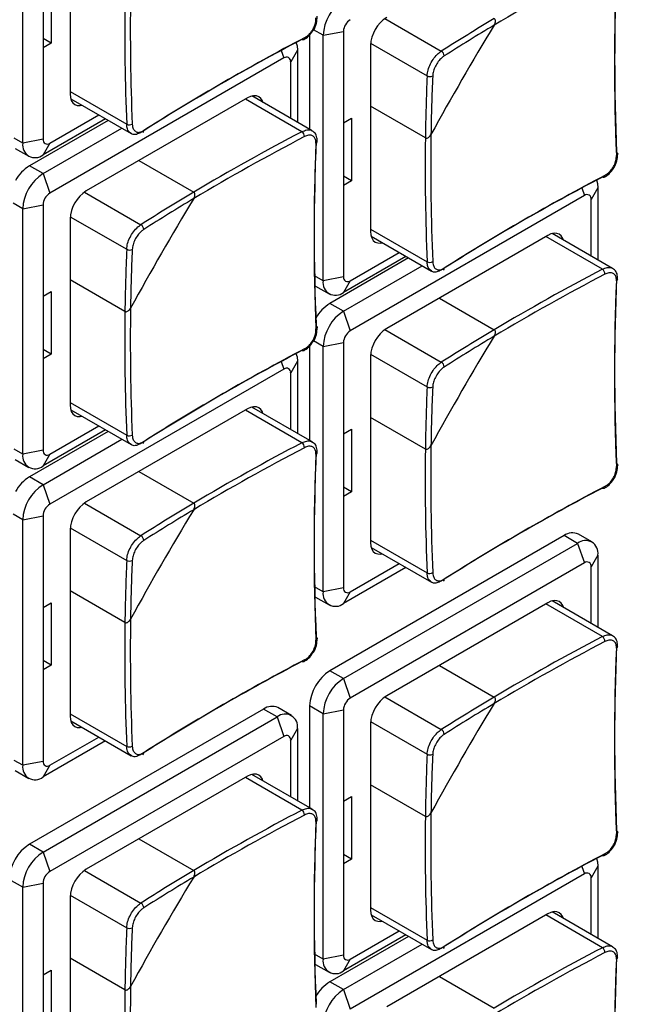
# Model space of a CAD drawing. Header units: millimetres. Extents: x 7146 to 9108, y -1574 to -663.
# Tile 268 of 289: x 8726 to 8758, y -1197 to -1145. Entities that reach past the tile are written whole.
import ezdxf

# ---------------------------------------------------------------- set-up
doc = ezdxf.new("R2010")
doc.units = ezdxf.units.MM
doc.header["$LTSCALE"] = 3

msp = doc.modelspace()

# ---------------------------------------------------------------- linework, layer by layer
at = {"linetype": 'Continuous', "lineweight": 30}
for p, q in [((8725.825, -1151.778), (8725.825, -1138.959)), ((8728.3, -1139.489), (8728.3, -1149.206)), ((8727.31, -1143.286), (8727.31, -1146.552)), ((8726.885, -1143.531), (8726.885, -1146.797)), ((8744.746, -1145.271), (8747.697, -1146.975)), ((8741.523, -1146.146), (8741.021, -1145.856)), ((8741.523, -1146.146), (8742.583, -1145.941)), ((8742.583, -1145.941), (8742.583, -1150.718)), ((8727.31, -1146.552), (8726.886, -1146.308)), ((8740.816, -1146.126), (8740.816, -1151.057)), ((8741.523, -1158.965), (8741.523, -1146.146)), ((8727.31, -1146.552), (8726.885, -1146.797)), ((8726.885, -1146.797), (8726.885, -1151.574)), ((8739.335, -1146.934), (8739.472, -1147.329)), ((8740.179, -1146.921), (8739.826, -1147.533)), ((8740.179, -1146.921), (8740.179, -1150.689)), ((8743.997, -1146.677), (8743.997, -1156.393)), ((8744.003, -1146.557), (8746.955, -1148.261)), ((8739.472, -1147.329), (8727.239, -1154.391)), ((8739.826, -1150.485), (8739.826, -1147.533)), ((8728.3, -1149.084), (8731.257, -1150.791)), ((8728.333, -1149.458), (8731.486, -1151.279)), ((8737.563, -1149.411), (8729.148, -1154.269)), ((8740.414, -1151.18), (8737.457, -1149.473)), ((8740.951, -1151.135), (8737.797, -1149.314)), ((8746.863, -1151.508), (8743.997, -1149.853)), ((8730.149, -1150.507), (8726.885, -1152.391)), ((8727.239, -1151.778), (8729.795, -1150.303)), ((8742.583, -1150.718), (8743.008, -1150.473)), ((8743.008, -1150.473), (8743.008, -1153.739)), ((8730.291, -1150.588), (8726.178, -1152.962)), ((8726.885, -1153.371), (8730.998, -1150.997)), ((8742.583, -1150.718), (8742.583, -1153.984)), ((8725.825, -1151.778), (8725.38, -1151.521)), ((8726.885, -1151.574), (8725.825, -1151.778)), ((8725.428, -1152.057), (8726.136, -1152.465)), ((8727.239, -1151.778), (8726.885, -1152.391)), ((8726.885, -1153.371), (8726.178, -1152.962)), ((8731.899, -1152.681), (8734.765, -1154.335)), ((8726.885, -1153.371), (8727.239, -1154.391)), ((8743.008, -1153.739), (8742.583, -1153.495)), ((8743.008, -1153.739), (8742.583, -1153.984)), ((8742.583, -1153.984), (8742.583, -1158.761)), ((8755.033, -1154.121), (8755.17, -1154.516)), ((8755.877, -1154.108), (8755.523, -1154.721)), ((8755.877, -1154.108), (8755.877, -1157.876)), ((8729.048, -1154.334), (8732, -1156.038)), ((8755.17, -1154.516), (8742.937, -1161.578)), ((8725.825, -1155.208), (8725.323, -1154.918)), ((8725.825, -1155.208), (8726.885, -1155.004)), ((8725.825, -1168.027), (8725.825, -1155.208)), ((8726.885, -1155.004), (8726.885, -1159.78)), ((8755.523, -1157.672), (8755.523, -1154.721)), ((8728.306, -1155.62), (8731.257, -1157.324)), ((8728.3, -1155.739), (8728.3, -1165.455)), ((8743.997, -1156.271), (8746.955, -1157.978)), ((8744.031, -1156.645), (8747.184, -1158.466)), ((8753.261, -1156.598), (8744.846, -1161.456)), ((8756.112, -1158.367), (8753.154, -1156.66)), ((8756.649, -1158.322), (8753.495, -1156.501)), ((8745.988, -1157.775), (8741.876, -1160.149)), ((8745.847, -1157.694), (8742.583, -1159.578)), ((8742.937, -1158.965), (8745.493, -1157.49)), ((8742.583, -1160.558), (8746.696, -1158.184)), ((8741.523, -1158.965), (8741.077, -1158.708)), ((8742.583, -1158.761), (8741.523, -1158.965)), ((8731.166, -1160.57), (8728.3, -1158.915)), ((8741.126, -1159.244), (8741.833, -1159.652)), ((8742.937, -1158.965), (8742.583, -1159.578)), ((8726.885, -1159.78), (8727.31, -1159.535)), ((8726.885, -1159.78), (8726.885, -1163.047)), ((8727.31, -1159.535), (8727.31, -1162.802)), ((8742.583, -1160.558), (8741.876, -1160.149)), ((8747.597, -1159.868), (8750.463, -1161.522)), ((8742.583, -1160.558), (8742.937, -1161.578)), ((8744.746, -1161.521), (8747.697, -1163.225)), ((8740.816, -1162.375), (8740.816, -1167.306)), ((8741.523, -1162.395), (8741.021, -1162.105)), ((8741.523, -1162.395), (8742.583, -1162.191)), ((8741.523, -1175.214), (8741.523, -1162.395)), ((8742.583, -1162.191), (8742.583, -1166.967)), ((8727.31, -1162.802), (8726.885, -1163.047)), ((8727.31, -1162.802), (8726.886, -1162.557)), ((8743.997, -1162.926), (8743.997, -1172.643)), ((8744.003, -1162.807), (8746.955, -1164.511)), ((8726.885, -1163.047), (8726.885, -1167.823)), ((8739.335, -1163.184), (8739.472, -1163.578)), ((8740.179, -1163.17), (8739.826, -1163.783)), ((8740.179, -1163.17), (8740.179, -1166.938)), ((8739.472, -1163.578), (8727.239, -1170.64)), ((8739.826, -1166.734), (8739.826, -1163.783)), ((8728.3, -1165.333), (8731.257, -1167.04)), ((8728.333, -1165.707), (8731.486, -1167.528)), ((8737.563, -1165.66), (8729.148, -1170.518)), ((8740.414, -1167.429), (8737.457, -1165.722)), ((8740.951, -1167.384), (8737.797, -1165.563)), ((8746.863, -1167.757), (8743.997, -1166.102)), ((8730.291, -1166.838), (8726.178, -1169.212)), ((8730.149, -1166.756), (8726.885, -1168.64)), ((8727.239, -1168.027), (8729.795, -1166.552)), ((8742.583, -1166.967), (8743.008, -1166.722)), ((8742.583, -1166.967), (8742.583, -1170.234)), ((8743.008, -1166.722), (8743.008, -1169.989)), ((8726.885, -1169.62), (8730.998, -1167.246)), ((8725.825, -1168.027), (8725.38, -1167.77)), ((8726.885, -1167.823), (8725.825, -1168.027)), ((8727.239, -1168.027), (8726.885, -1168.64)), ((8725.428, -1168.306), (8726.136, -1168.714)), ((8731.899, -1168.93), (8734.765, -1170.585)), ((8726.885, -1169.62), (8726.178, -1169.212)), ((8726.885, -1169.62), (8727.239, -1170.64)), ((8743.008, -1169.989), (8742.583, -1169.744)), ((8743.008, -1169.989), (8742.583, -1170.234)), ((8729.048, -1170.583), (8732, -1172.287)), ((8742.583, -1170.234), (8742.583, -1175.01)), ((8725.825, -1171.457), (8725.323, -1171.167)), ((8725.825, -1171.457), (8726.885, -1171.253)), ((8725.825, -1184.277), (8725.825, -1171.457)), ((8726.885, -1171.253), (8726.885, -1176.03)), ((8728.3, -1171.988), (8728.3, -1181.705)), ((8728.306, -1171.869), (8731.257, -1173.573)), ((8754.109, -1172.276), (8741.876, -1179.338)), ((8742.583, -1179.746), (8754.816, -1172.684)), ((8743.997, -1172.52), (8746.955, -1174.227)), ((8754.816, -1172.684), (8754.109, -1172.276)), ((8754.816, -1172.684), (8755.17, -1173.705)), ((8755.566, -1172.61), (8754.859, -1172.202)), ((8744.031, -1172.894), (8747.184, -1174.715)), ((8755.17, -1173.705), (8742.937, -1180.767)), ((8755.877, -1173.297), (8755.523, -1173.909)), ((8755.877, -1173.297), (8755.877, -1177.065)), ((8745.847, -1173.943), (8742.583, -1175.827)), ((8742.937, -1175.215), (8745.493, -1173.739)), ((8755.523, -1176.861), (8755.523, -1173.909)), ((8731.166, -1176.819), (8728.3, -1175.165)), ((8741.523, -1175.214), (8741.077, -1174.957)), ((8742.583, -1175.01), (8741.523, -1175.214)), ((8742.937, -1175.215), (8742.583, -1175.827)), ((8726.885, -1176.03), (8727.31, -1175.785)), ((8727.31, -1175.785), (8727.31, -1179.051)), ((8741.126, -1175.493), (8741.833, -1175.901)), ((8753.261, -1175.787), (8744.846, -1180.645)), ((8756.649, -1177.51), (8753.495, -1175.69)), ((8726.885, -1176.03), (8726.885, -1179.296)), ((8756.112, -1177.556), (8753.154, -1175.848)), ((8727.31, -1179.051), (8726.886, -1178.806)), ((8727.31, -1179.051), (8726.885, -1179.296)), ((8726.885, -1179.296), (8726.885, -1184.072)), ((8742.583, -1179.746), (8741.876, -1179.338)), ((8747.597, -1179.057), (8750.463, -1180.711)), ((8742.583, -1179.746), (8742.937, -1180.767)), ((8744.746, -1180.709), (8747.697, -1182.413)), ((8738.411, -1181.338), (8726.178, -1188.4)), ((8739.118, -1181.747), (8738.411, -1181.338)), ((8739.868, -1181.672), (8739.161, -1181.264)), ((8741.523, -1181.583), (8740.816, -1181.175)), ((8740.816, -1181.175), (8740.816, -1186.494)), ((8741.523, -1181.583), (8742.583, -1181.379)), ((8742.583, -1181.379), (8742.583, -1186.156)), ((8726.885, -1188.808), (8739.118, -1181.747)), ((8728.3, -1181.582), (8731.257, -1183.29)), ((8728.333, -1181.956), (8731.486, -1183.777)), ((8739.118, -1181.747), (8739.472, -1182.767)), ((8741.523, -1194.403), (8741.523, -1181.583)), ((8740.179, -1182.359), (8739.826, -1182.971)), ((8740.179, -1182.359), (8740.179, -1186.127)), ((8743.997, -1182.114), (8743.997, -1191.831)), ((8744.003, -1181.995), (8746.955, -1183.699)), ((8739.472, -1182.767), (8727.239, -1189.829)), ((8727.239, -1184.277), (8729.795, -1182.801)), ((8739.826, -1185.923), (8739.826, -1182.971)), ((8730.149, -1183.005), (8726.885, -1184.889)), ((8725.825, -1184.277), (8725.38, -1184.02)), ((8726.885, -1184.072), (8725.825, -1184.277)), ((8727.239, -1184.277), (8726.885, -1184.889)), ((8725.428, -1184.555), (8726.136, -1184.963)), ((8737.563, -1184.849), (8729.148, -1189.707)), ((8740.414, -1186.618), (8737.457, -1184.91)), ((8740.951, -1186.572), (8737.797, -1184.752)), ((8746.863, -1186.946), (8743.997, -1185.291)), ((8742.583, -1186.156), (8743.008, -1185.911)), ((8743.008, -1185.911), (8743.008, -1189.177)), ((8742.583, -1186.156), (8742.583, -1189.422)), ((8731.899, -1188.119), (8734.765, -1189.773)), ((8726.885, -1188.808), (8726.178, -1188.4)), ((8726.885, -1188.808), (8727.239, -1189.829)), ((8743.008, -1189.177), (8742.583, -1188.932)), ((8743.008, -1189.177), (8742.583, -1189.422)), ((8742.583, -1189.422), (8742.583, -1194.199)), ((8755.033, -1189.559), (8755.17, -1189.954)), ((8755.877, -1189.546), (8755.523, -1190.158)), ((8755.877, -1189.546), (8755.877, -1193.314)), ((8729.048, -1189.771), (8732, -1191.475)), ((8755.17, -1189.954), (8742.937, -1197.016)), ((8755.523, -1193.11), (8755.523, -1190.158)), ((8725.825, -1190.646), (8725.118, -1190.237)), ((8725.825, -1190.646), (8726.885, -1190.441)), ((8725.825, -1203.465), (8725.825, -1190.646)), ((8726.885, -1190.441), (8726.885, -1195.218)), ((8728.3, -1191.177), (8728.3, -1200.893)), ((8728.306, -1191.057), (8731.257, -1192.761)), ((8743.997, -1191.709), (8746.955, -1193.416)), ((8744.031, -1192.083), (8747.184, -1193.904)), ((8753.261, -1192.036), (8744.846, -1196.894)), ((8756.112, -1193.805), (8753.154, -1192.097)), ((8756.649, -1193.76), (8753.495, -1191.939)), ((8745.988, -1193.213), (8741.876, -1195.587)), ((8745.847, -1193.132), (8742.583, -1195.016)), ((8742.937, -1194.403), (8745.493, -1192.927)), ((8742.583, -1195.996), (8746.696, -1193.622)), ((8741.523, -1194.403), (8741.077, -1194.146)), ((8742.583, -1194.199), (8741.523, -1194.403)), ((8731.166, -1196.008), (8728.3, -1194.353)), ((8741.126, -1194.682), (8741.833, -1195.09)), ((8742.937, -1194.403), (8742.583, -1195.016)), ((8726.885, -1195.218), (8727.31, -1194.973)), ((8726.885, -1195.218), (8726.885, -1198.484)), ((8727.31, -1194.973), (8727.31, -1198.24)), ((8747.597, -1195.306), (8750.463, -1196.96)), ((8742.583, -1195.996), (8741.876, -1195.587)), ((8742.583, -1195.996), (8742.937, -1197.016))]:
    msp.add_line(p, q, dxfattribs=at)
at = {"linetype": 'Continuous', "lineweight": 30, "flags": 128}
for points in [[(8740.548, -1146.275), (8740.547, -1146.308), (8740.54, -1146.335), (8740.529, -1146.358), (8740.512, -1146.373), (8740.491, -1146.382), (8740.467, -1146.383), (8740.441, -1146.376), (8740.414, -1146.362)], [(8740.103, -1146.51), (8740.159, -1146.694), (8740.179, -1146.921)], [(8728.3, -1149.206), (8728.316, -1149.388), (8728.364, -1149.544), (8728.443, -1149.668), (8728.548, -1149.756), (8728.677, -1149.803), (8728.824, -1149.809), (8728.914, -1149.794)], [(8738.378, -1149.65), (8738.347, -1149.564), (8738.268, -1149.44), (8738.163, -1149.352), (8738.034, -1149.304), (8737.888, -1149.298), (8737.728, -1149.335), (8737.563, -1149.411)], [(8756.854, -1152.263), (8756.88, -1152.28), (8756.899, -1152.299), (8756.91, -1152.32), (8756.913, -1152.342), (8756.908, -1152.365), (8756.894, -1152.386), (8756.874, -1152.406), (8756.846, -1152.423)], [(8756.246, -1153.462), (8756.245, -1153.495), (8756.238, -1153.523), (8756.226, -1153.545), (8756.21, -1153.56), (8756.189, -1153.569), (8756.165, -1153.57), (8756.139, -1153.563), (8756.112, -1153.549)], [(8755.801, -1153.697), (8755.856, -1153.881), (8755.877, -1154.108)], [(8743.997, -1156.393), (8744.014, -1156.575), (8744.062, -1156.731), (8744.14, -1156.855), (8744.246, -1156.943), (8744.375, -1156.99), (8744.521, -1156.996), (8744.612, -1156.981)], [(8754.076, -1156.837), (8754.044, -1156.751), (8753.966, -1156.627), (8753.861, -1156.539), (8753.732, -1156.491), (8753.585, -1156.485), (8753.426, -1156.522), (8753.261, -1156.598)], [(8741.157, -1161.326), (8741.182, -1161.342), (8741.201, -1161.361), (8741.212, -1161.382), (8741.215, -1161.405), (8741.21, -1161.427), (8741.197, -1161.448), (8741.176, -1161.468), (8741.149, -1161.485)], [(8740.103, -1162.759), (8740.159, -1162.943), (8740.179, -1163.17)], [(8740.548, -1162.525), (8740.547, -1162.557), (8740.54, -1162.585), (8740.529, -1162.607), (8740.512, -1162.623), (8740.491, -1162.631), (8740.467, -1162.632), (8740.441, -1162.625), (8740.414, -1162.611)], [(8728.3, -1165.455), (8728.316, -1165.637), (8728.364, -1165.793), (8728.443, -1165.917), (8728.548, -1166.005), (8728.677, -1166.052), (8728.824, -1166.058), (8728.914, -1166.043)], [(8738.378, -1165.899), (8738.347, -1165.813), (8738.268, -1165.689), (8738.163, -1165.601), (8738.034, -1165.553), (8737.888, -1165.548), (8737.728, -1165.584), (8737.563, -1165.66)], [(8756.854, -1168.513), (8756.88, -1168.529), (8756.899, -1168.548), (8756.91, -1168.569), (8756.913, -1168.592), (8756.908, -1168.614), (8756.894, -1168.635), (8756.874, -1168.655), (8756.846, -1168.672)], [(8756.246, -1169.712), (8756.245, -1169.744), (8756.238, -1169.772), (8756.226, -1169.794), (8756.21, -1169.81), (8756.189, -1169.818), (8756.165, -1169.819), (8756.139, -1169.812), (8756.112, -1169.799)], [(8743.997, -1172.643), (8744.014, -1172.824), (8744.062, -1172.98), (8744.14, -1173.104), (8744.246, -1173.192), (8744.375, -1173.24), (8744.521, -1173.245), (8744.612, -1173.23)], [(8754.076, -1176.025), (8754.044, -1175.939), (8753.966, -1175.815), (8753.861, -1175.728), (8753.732, -1175.68), (8753.585, -1175.674), (8753.426, -1175.71), (8753.261, -1175.787)], [(8741.157, -1177.575), (8741.182, -1177.591), (8741.201, -1177.61), (8741.212, -1177.632), (8741.215, -1177.654), (8741.21, -1177.676), (8741.197, -1177.697), (8741.176, -1177.717), (8741.149, -1177.734)], [(8740.548, -1178.774), (8740.547, -1178.806), (8740.54, -1178.834), (8740.529, -1178.856), (8740.512, -1178.872), (8740.491, -1178.88), (8740.467, -1178.881), (8740.441, -1178.875), (8740.414, -1178.861)], [(8728.3, -1181.705), (8728.316, -1181.886), (8728.364, -1182.042), (8728.443, -1182.166), (8728.548, -1182.254), (8728.677, -1182.302), (8728.824, -1182.308), (8728.914, -1182.292)], [(8738.378, -1185.087), (8738.347, -1185.002), (8738.268, -1184.877), (8738.163, -1184.79), (8738.034, -1184.742), (8737.888, -1184.736), (8737.728, -1184.772), (8737.563, -1184.849)], [(8756.854, -1187.701), (8756.88, -1187.718), (8756.899, -1187.737), (8756.91, -1187.758), (8756.913, -1187.78), (8756.908, -1187.803), (8756.894, -1187.824), (8756.874, -1187.844), (8756.846, -1187.861)], [(8755.806, -1189.148), (8755.856, -1189.319), (8755.877, -1189.546)], [(8756.246, -1188.9), (8756.245, -1188.933), (8756.238, -1188.96), (8756.226, -1188.983), (8756.21, -1188.998), (8756.189, -1189.007), (8756.165, -1189.008), (8756.139, -1189.001), (8756.112, -1188.987)], [(8743.997, -1191.831), (8744.014, -1192.013), (8744.062, -1192.169), (8744.14, -1192.293), (8744.246, -1192.381), (8744.375, -1192.428), (8744.521, -1192.434), (8744.612, -1192.418)], [(8754.076, -1192.274), (8754.044, -1192.189), (8753.966, -1192.064), (8753.861, -1191.977), (8753.732, -1191.929), (8753.585, -1191.923), (8753.426, -1191.959), (8753.261, -1192.036)]]:
    msp.add_lwpolyline(points, dxfattribs=at)
at = {"linetype": 'Continuous', "lineweight": 30}
for centre, radius, start, end in [((8811.055, -1247.117), 118.215, 117.62185, 120.83734), ((8872.264, -1147.573), 115.52, 177.59353, 182.40647), ((8872.429, -1147.405), 115.676, 177.59286, 182.40714), ((8849.726, -1145.879), 118.57, 179.24686, 182.37424), ((8849.67, -1145.878), 118.224, 179.15997, 182.37547), ((8743.825, -1146.25), 2.305, 122.6052, 177.3949), ((8743.351, -1145.976), 0.768, 122.6063, 177.3932), ((8745.84, -1146.76), 1.844, 122.6062, 177.394), ((8806.783, -1239.874), 110.096, 120.76753, 122.45757), ((8878.784, -1223.516), 150.121, 148.74003, 151.25997), ((8806.781, -1239.887), 109.816, 120.85651, 122.45761), ((8793.985, -1248.876), 115.667, 117.59017, 122.40445), ((8794.048, -1248.65), 115.511, 117.59084, 122.40378), ((8747.553, -1147.229), 0.292, 0.8277, 60.4203), ((8739.61, -1147.499), 0.218, 350.7864, 129.2043), ((8856.957, -1152.988), 110.103, 177.53972, 179.2298), ((8747.103, -1148.009), 0.292, 239.5948, 299.1572), ((8856.968, -1152.979), 109.824, 177.5397, 179.14082), ((8731.39, -1150.502), 0.318, 245.3534, 299.637), ((8727.101, -1151.609), 0.218, 170.7849, 309.2028), ((8732.048, -1151.143), 0.101, 305.8666, 10.2494), ((8795.357, -1256.18), 118.216, 117.62186, 120.83733), ((8795.386, -1256.228), 118.562, 117.62308, 120.75044), ((8740.23, -1151.44), 0.318, 0.3606, 54.6467), ((8856.731, -1156.467), 115.676, 177.59286, 182.40714), ((8865.424, -1153.066), 118.57, 179.24686, 182.37424), ((8865.368, -1153.065), 118.224, 179.15997, 182.37547), ((8726.471, -1151.883), 0.655, 170.7852, 309.2038), ((8856.567, -1156.635), 115.52, 177.59353, 182.40647), ((8741.108, -1151.684), 0.108, 291.9341, 350.6283), ((8727.319, -1154.792), 2.156, 121.93, 150.4673), ((8728.128, -1155.313), 2.305, 122.6052, 177.3949), ((8809.682, -1256.063), 115.667, 117.59017, 122.40445), ((8809.745, -1255.837), 115.51, 117.59084, 122.40379), ((8727.653, -1155.039), 0.768, 122.6057, 177.3948), ((8730.142, -1155.822), 1.844, 122.6053, 177.3945), ((8863.06, -1232.562), 150.09, 148.73976, 151.26024), ((8791.084, -1248.933), 110.093, 120.76752, 122.4576), ((8791.081, -1248.945), 109.812, 120.85648, 122.45764), ((8755.308, -1154.686), 0.218, 350.7858, 129.202), ((8731.855, -1156.292), 0.292, 0.8387, 60.4093), ((8841.259, -1162.05), 110.103, 177.53972, 179.2298), ((8731.405, -1157.072), 0.292, 239.5913, 299.1608), ((8841.27, -1162.041), 109.824, 177.5397, 179.14082), ((8747.088, -1157.689), 0.318, 245.3559, 299.635), ((8742.799, -1158.796), 0.218, 170.788, 309.2034), ((8747.746, -1158.33), 0.101, 305.7017, 10.4297), ((8811.055, -1263.366), 118.215, 117.62185, 120.83734), ((8811.083, -1263.414), 118.561, 117.62307, 120.75044), ((8755.928, -1158.627), 0.318, 0.3443, 54.663), ((8872.428, -1163.654), 115.676, 177.59286, 182.40714), ((8742.169, -1159.07), 0.655, 170.7854, 309.2036), ((8872.264, -1163.822), 115.52, 177.59353, 182.40647), ((8756.806, -1158.871), 0.108, 291.9277, 350.6299), ((8743.016, -1161.979), 2.156, 121.9298, 150.4676), ((8849.726, -1162.128), 118.57, 179.24686, 182.37424), ((8849.67, -1162.128), 118.224, 179.15997, 182.37547), ((8743.825, -1162.5), 2.305, 122.6054, 177.3948), ((8743.351, -1162.226), 0.768, 122.6061, 177.3934), ((8745.84, -1163.01), 1.844, 122.6063, 177.394), ((8878.782, -1239.764), 150.119, 148.74, 151.26), ((8806.783, -1256.123), 110.096, 120.76753, 122.45757), ((8806.781, -1256.136), 109.816, 120.85651, 122.45761), ((8793.985, -1265.125), 115.667, 117.59017, 122.40445), ((8794.048, -1264.899), 115.511, 117.59084, 122.40378), ((8747.553, -1163.479), 0.292, 0.8266, 60.4214), ((8739.61, -1163.748), 0.218, 350.7861, 129.2046), ((8856.957, -1169.237), 110.103, 177.53972, 179.2298), ((8747.103, -1164.259), 0.292, 239.5958, 299.1562), ((8856.968, -1169.228), 109.824, 177.5397, 179.14082), ((8731.39, -1166.751), 0.318, 245.3526, 299.6383), ((8732.048, -1167.392), 0.101, 305.6904, 10.425), ((8795.386, -1272.477), 118.562, 117.62308, 120.75044), ((8740.23, -1167.689), 0.318, 0.3595, 54.6478), ((8726.471, -1168.132), 0.655, 170.7854, 309.2036), ((8727.101, -1167.858), 0.218, 170.7847, 309.2038), ((8795.357, -1272.429), 118.216, 117.62186, 120.83733), ((8856.567, -1172.884), 115.52, 177.59353, 182.40647), ((8856.731, -1172.716), 115.676, 177.59286, 182.40714), ((8741.108, -1167.933), 0.108, 291.9363, 350.626), ((8865.423, -1169.315), 118.57, 179.24686, 182.37425), ((8865.368, -1169.315), 118.224, 179.15997, 182.37547), ((8727.319, -1171.041), 2.156, 121.9304, 150.4669), ((8728.128, -1171.562), 2.305, 122.6054, 177.3948), ((8809.682, -1272.312), 115.667, 117.59017, 122.40445), ((8809.745, -1272.086), 115.51, 117.59084, 122.40379), ((8727.653, -1171.288), 0.768, 122.6055, 177.395), ((8730.142, -1172.072), 1.844, 122.6054, 177.3945), ((8791.084, -1265.182), 110.093, 120.76752, 122.4576), ((8863.057, -1248.81), 150.087, 148.73974, 151.26026), ((8791.081, -1265.195), 109.812, 120.85648, 122.45764), ((8754.548, -1172.89), 0.754, 65.693, 125.6181), ((8731.855, -1172.541), 0.292, 0.8375, 60.4104), ((8755.23, -1173.192), 0.655, 350.7863, 129.2039), ((8841.259, -1178.299), 110.103, 177.53972, 179.2298), ((8731.405, -1173.321), 0.292, 239.5923, 299.1598), ((8841.27, -1178.29), 109.824, 177.5397, 179.14082), ((8755.308, -1173.874), 0.218, 350.786, 129.2032), ((8747.088, -1173.938), 0.318, 245.3557, 299.6341), ((8747.744, -1174.579), 0.103, 306.4976, 9.6362), ((8742.169, -1175.319), 0.655, 170.7852, 309.2036), ((8742.799, -1175.045), 0.218, 170.7877, 309.203), ((8849.67, -1178.377), 118.224, 179.15997, 182.37547), ((8849.726, -1178.378), 118.57, 179.24686, 182.37425), ((8811.055, -1282.555), 118.215, 117.62185, 120.83734), ((8811.083, -1282.603), 118.561, 117.62307, 120.75044), ((8755.928, -1177.815), 0.318, 0.3453, 54.6614), ((8872.264, -1183.01), 115.52, 177.59353, 182.40647), ((8872.428, -1182.843), 115.676, 177.59286, 182.40714), ((8756.806, -1178.059), 0.108, 291.9304, 350.6313), ((8793.985, -1281.374), 115.667, 117.59017, 122.40445), ((8794.048, -1281.148), 115.511, 117.59084, 122.40378), ((8743.118, -1181.28), 2.305, 122.6052, 177.3948), ((8743.825, -1181.688), 2.305, 122.6052, 177.3948), ((8743.351, -1181.414), 0.768, 122.6056, 177.3935), ((8745.84, -1182.198), 1.844, 122.6063, 177.3939), ((8806.783, -1275.311), 110.096, 120.76753, 122.45757), ((8738.851, -1181.952), 0.754, 65.6921, 125.619), ((8878.782, -1258.952), 150.119, 148.74, 151.26), ((8806.781, -1275.325), 109.816, 120.85651, 122.45761), ((8739.532, -1182.254), 0.655, 350.7866, 129.2036), ((8747.553, -1182.667), 0.292, 0.8276, 60.4198), ((8739.61, -1182.936), 0.218, 350.7864, 129.2058), ((8731.39, -1183), 0.318, 245.3524, 299.6374), ((8732.046, -1183.641), 0.103, 306.3974, 9.7205), ((8856.957, -1188.426), 110.103, 177.53972, 179.2298), ((8747.103, -1183.447), 0.292, 239.5964, 299.1545), ((8856.967, -1188.417), 109.823, 177.53969, 179.14083), ((8726.471, -1184.381), 0.655, 170.7852, 309.2036), ((8727.101, -1184.107), 0.218, 170.7843, 309.2034), ((8795.357, -1291.618), 118.216, 117.62186, 120.83733), ((8795.386, -1291.666), 118.562, 117.62308, 120.75044), ((8740.23, -1186.877), 0.318, 0.3605, 54.6462), ((8856.731, -1191.905), 115.676, 177.59286, 182.40714), ((8865.423, -1188.504), 118.57, 179.24686, 182.37425), ((8865.368, -1188.503), 118.224, 179.15998, 182.37546), ((8856.567, -1192.073), 115.52, 177.59353, 182.40647), ((8741.108, -1187.121), 0.108, 291.939, 350.6274), ((8727.421, -1190.342), 2.305, 122.6052, 177.3948), ((8728.128, -1190.75), 2.305, 122.6052, 177.3948), ((8809.682, -1291.501), 115.667, 117.59017, 122.40445), ((8809.745, -1291.275), 115.51, 117.59084, 122.40379), ((8727.653, -1190.476), 0.768, 122.605, 177.395), ((8730.142, -1191.26), 1.844, 122.6054, 177.3944), ((8863.057, -1267.999), 150.087, 148.73974, 151.26026), ((8791.084, -1284.371), 110.093, 120.76752, 122.4576), ((8791.081, -1284.383), 109.812, 120.85648, 122.45764), ((8755.308, -1190.123), 0.218, 350.7869, 129.2009), ((8731.855, -1191.729), 0.292, 0.8386, 60.4088), ((8841.259, -1197.488), 110.103, 177.53972, 179.2298), ((8731.405, -1192.509), 0.292, 239.5928, 299.158), ((8841.269, -1197.479), 109.823, 177.53969, 179.14083), ((8747.088, -1193.127), 0.318, 245.3577, 299.632), ((8747.746, -1193.768), 0.101, 305.7023, 10.4291), ((8742.799, -1194.234), 0.218, 170.7892, 309.2015), ((8811.055, -1298.804), 118.215, 117.62185, 120.83734), ((8811.083, -1298.852), 118.561, 117.62307, 120.75044), ((8755.928, -1194.064), 0.318, 0.3448, 54.6619), ((8872.428, -1199.092), 115.676, 177.59286, 182.40714), ((8742.169, -1194.508), 0.655, 170.7854, 309.2038), ((8872.264, -1199.26), 115.52, 177.59353, 182.40647), ((8756.806, -1194.308), 0.108, 291.9243, 350.6333), ((8849.67, -1197.565), 118.224, 179.15998, 182.37546), ((8743.016, -1197.417), 2.156, 121.9292, 150.4679), ((8849.726, -1197.566), 118.57, 179.24686, 182.37425), ((8743.825, -1197.937), 2.305, 122.6052, 177.3948)]:
    msp.add_arc(centre, radius, start, end, dxfattribs=at)
for points, knots in [([(8614.832, -1184.603), (8616.742, -1183.501), (8653.452, -1162.309), (8707.631, -1131.103), (8768.369, -1095.88), (8795.748, -1080.266), (8805.925, -1074.254), (8807.89, -1073.199), (8808.589, -1072.659), (8808.826, -1072.475)], [0, 0, 0, 0, 0.029527, 0.567428, 0.836378, 0.970853, 0.987662, 0.995807, 1, 1, 1, 1]), ([(8740.548, -1146.275), (8740.595, -1146.247), (8740.712, -1146.177), (8740.885, -1145.999), (8741.038, -1145.755), (8741.138, -1145.486), (8741.145, -1145.319), (8741.149, -1145.236)], [0, 0, 0, 0, 0.142651, 0.35676, 0.570993, 0.785501, 1, 1, 1, 1]), ([(8740.989, -1145.908), (8740.996, -1145.899), (8741.086, -1145.789), (8741.189, -1145.513), (8741.206, -1145.271), (8741.214, -1145.15)], [0, 0, 0, 0, 0.040051, 0.520043, 1, 1, 1, 1]), ([(8750.457, -1145.615), (8750.478, -1145.575), (8750.512, -1145.507), (8750.526, -1145.409), (8750.516, -1145.341), (8750.494, -1145.296), (8750.472, -1145.28), (8750.463, -1145.273)], [0, 0, 0, 0, 0.332478, 0.576148, 0.752675, 0.891573, 1, 1, 1, 1]), ([(8750.457, -1145.615), (8750.478, -1145.575), (8750.512, -1145.507), (8750.526, -1145.409), (8750.516, -1145.341), (8750.494, -1145.296), (8750.472, -1145.28), (8750.463, -1145.273)], [0, 0, 0, 0, 0.332478, 0.576148, 0.752675, 0.891573, 1, 1, 1, 1]), ([(8740.506, -1146.371), (8740.596, -1146.317), (8740.782, -1146.206), (8740.919, -1146.009), (8740.989, -1145.908)], [0, 0, 0, 0, 0.486116, 1, 1, 1, 1]), ([(8746.955, -1148.261), (8746.966, -1148.162), (8746.988, -1147.964), (8747.12, -1147.635), (8747.307, -1147.332), (8747.511, -1147.106), (8747.644, -1147.013), (8747.697, -1146.975)], [0, 0, 0, 0, 0.21447, 0.428996, 0.643266, 0.857381, 1, 1, 1, 1]), ([(8747.845, -1147.225), (8747.803, -1147.256), (8747.696, -1147.332), (8747.532, -1147.515), (8747.381, -1147.76), (8747.274, -1148.025), (8747.255, -1148.185), (8747.245, -1148.265)], [0, 0, 0, 0, 0.142651, 0.356751, 0.570983, 0.785502, 1, 1, 1, 1]), ([(8731.492, -1151.267), (8731.453, -1151.244), (8731.355, -1151.187), (8731.278, -1151.01), (8731.263, -1150.854), (8731.257, -1150.791)], [0, 0, 0, 0, 0.28563, 0.714393, 1, 1, 1, 1]), ([(8731.548, -1150.779), (8731.552, -1150.83), (8731.565, -1150.957), (8731.642, -1151.113), (8731.778, -1151.211), (8731.954, -1151.224), (8732.083, -1151.158), (8732.148, -1151.125)], [0, 0, 0, 0, 0.14265, 0.356764, 0.570988, 0.785506, 1, 1, 1, 1]), ([(8740.414, -1151.18), (8740.5, -1151.144), (8740.671, -1151.073), (8740.856, -1151.074), (8740.926, -1151.132), (8740.944, -1151.146)], [0, 0, 0, 0, 0.429459, 0.859035, 1, 1, 1, 1]), ([(8732, -1151.22), (8731.92, -1151.259), (8731.761, -1151.337), (8731.582, -1151.34), (8731.51, -1151.281), (8731.492, -1151.267)], [0, 0, 0, 0, 0.428407, 0.856929, 1, 1, 1, 1]), ([(8741.149, -1151.784), (8741.148, -1151.735), (8741.145, -1151.614), (8741.078, -1151.463), (8740.943, -1151.367), (8740.759, -1151.349), (8740.619, -1151.408), (8740.548, -1151.438)], [0, 0, 0, 0, 0.142651, 0.356764, 0.570997, 0.785505, 1, 1, 1, 1]), ([(8741.21, -1151.701), (8741.207, -1151.607), (8741.202, -1151.425), (8741.094, -1151.226), (8740.983, -1151.167), (8740.944, -1151.146)], [0, 0, 0, 0, 0.40645, 0.790556, 1, 1, 1, 1]), ([(8746.863, -1151.508), (8746.873, -1151.512), (8746.895, -1151.522), (8746.941, -1151.522), (8747.003, -1151.5), (8747.08, -1151.443), (8747.13, -1151.379), (8747.154, -1151.337), (8747.156, -1151.332)], [0, 0, 0, 0, 0.092409, 0.22191, 0.396306, 0.638008, 0.956516, 1, 1, 1, 1]), ([(8746.863, -1151.508), (8746.873, -1151.512), (8746.895, -1151.522), (8746.941, -1151.522), (8747.003, -1151.5), (8747.08, -1151.443), (8747.13, -1151.379), (8747.154, -1151.337), (8747.156, -1151.332)], [0, 0, 0, 0, 0.092409, 0.22191, 0.396306, 0.638008, 0.956516, 1, 1, 1, 1]), ([(8756.246, -1153.462), (8756.293, -1153.434), (8756.41, -1153.364), (8756.583, -1153.186), (8756.736, -1152.942), (8756.835, -1152.673), (8756.843, -1152.506), (8756.846, -1152.423)], [0, 0, 0, 0, 0.142649, 0.356767, 0.570997, 0.785504, 1, 1, 1, 1]), ([(8756.687, -1153.095), (8756.694, -1153.086), (8756.784, -1152.976), (8756.887, -1152.7), (8756.904, -1152.458), (8756.912, -1152.337)], [0, 0, 0, 0, 0.0400509, 0.5200502, 1, 1, 1, 1]), ([(8756.204, -1153.558), (8756.294, -1153.504), (8756.48, -1153.393), (8756.617, -1153.196), (8756.687, -1153.095)], [0, 0, 0, 0, 0.4861059, 1, 1, 1, 1]), ([(8734.76, -1154.677), (8734.78, -1154.637), (8734.815, -1154.569), (8734.828, -1154.471), (8734.819, -1154.403), (8734.796, -1154.358), (8734.775, -1154.342), (8734.765, -1154.335)], [0, 0, 0, 0, 0.332487, 0.57614, 0.752672, 0.891574, 1, 1, 1, 1]), ([(8734.76, -1154.677), (8734.78, -1154.637), (8734.815, -1154.569), (8734.828, -1154.471), (8734.819, -1154.403), (8734.796, -1154.358), (8734.775, -1154.342), (8734.765, -1154.335)], [0, 0, 0, 0, 0.332487, 0.57614, 0.752672, 0.891574, 1, 1, 1, 1]), ([(8731.257, -1157.324), (8731.268, -1157.224), (8731.291, -1157.026), (8731.422, -1156.697), (8731.609, -1156.395), (8731.813, -1156.168), (8731.946, -1156.075), (8732, -1156.038)], [0, 0, 0, 0, 0.214469, 0.428995, 0.643258, 0.857372, 1, 1, 1, 1]), ([(8732.148, -1156.287), (8732.105, -1156.318), (8731.998, -1156.394), (8731.834, -1156.577), (8731.683, -1156.822), (8731.576, -1157.087), (8731.557, -1157.247), (8731.548, -1157.327)], [0, 0, 0, 0, 0.14265, 0.356768, 0.570999, 0.785504, 1, 1, 1, 1]), ([(8747.19, -1158.454), (8747.151, -1158.431), (8747.053, -1158.374), (8746.976, -1158.197), (8746.961, -1158.041), (8746.955, -1157.978)], [0, 0, 0, 0, 0.285628, 0.714391, 1, 1, 1, 1]), ([(8747.245, -1157.966), (8747.25, -1158.017), (8747.263, -1158.144), (8747.34, -1158.3), (8747.476, -1158.398), (8747.652, -1158.411), (8747.781, -1158.345), (8747.845, -1158.312)], [0, 0, 0, 0, 0.142651, 0.356772, 0.571007, 0.785515, 1, 1, 1, 1]), ([(8756.112, -1158.367), (8756.197, -1158.331), (8756.368, -1158.26), (8756.554, -1158.261), (8756.624, -1158.319), (8756.641, -1158.333)], [0, 0, 0, 0, 0.429474, 0.859045, 1, 1, 1, 1]), ([(8747.697, -1158.407), (8747.618, -1158.446), (8747.458, -1158.524), (8747.28, -1158.527), (8747.208, -1158.468), (8747.19, -1158.454)], [0, 0, 0, 0, 0.42839, 0.856917, 1, 1, 1, 1]), ([(8756.846, -1158.971), (8756.845, -1158.922), (8756.843, -1158.801), (8756.775, -1158.65), (8756.641, -1158.554), (8756.457, -1158.536), (8756.317, -1158.595), (8756.246, -1158.625)], [0, 0, 0, 0, 0.14265, 0.356759, 0.57099, 0.785496, 1, 1, 1, 1]), ([(8756.908, -1158.888), (8756.905, -1158.794), (8756.9, -1158.612), (8756.792, -1158.413), (8756.681, -1158.354), (8756.641, -1158.333)], [0, 0, 0, 0, 0.406442, 0.790539, 1, 1, 1, 1]), ([(8731.166, -1160.57), (8731.175, -1160.574), (8731.197, -1160.584), (8731.243, -1160.584), (8731.306, -1160.562), (8731.382, -1160.505), (8731.432, -1160.441), (8731.456, -1160.399), (8731.459, -1160.394)], [0, 0, 0, 0, 0.092407, 0.221896, 0.396289, 0.637987, 0.956516, 1, 1, 1, 1]), ([(8731.166, -1160.57), (8731.175, -1160.574), (8731.197, -1160.584), (8731.243, -1160.584), (8731.306, -1160.562), (8731.382, -1160.505), (8731.432, -1160.441), (8731.456, -1160.399), (8731.459, -1160.394)], [0, 0, 0, 0, 0.092407, 0.221896, 0.396289, 0.637987, 0.956516, 1, 1, 1, 1]), ([(8740.548, -1162.525), (8740.595, -1162.496), (8740.712, -1162.426), (8740.885, -1162.248), (8741.038, -1162.004), (8741.138, -1161.735), (8741.145, -1161.568), (8741.149, -1161.485)], [0, 0, 0, 0, 0.142651, 0.35676, 0.570992, 0.7855, 1, 1, 1, 1]), ([(8740.989, -1162.157), (8740.996, -1162.149), (8741.086, -1162.038), (8741.189, -1161.762), (8741.206, -1161.52), (8741.214, -1161.399)], [0, 0, 0, 0, 0.040051, 0.520043, 1, 1, 1, 1]), ([(8750.457, -1161.864), (8750.478, -1161.824), (8750.512, -1161.756), (8750.526, -1161.658), (8750.516, -1161.59), (8750.494, -1161.545), (8750.472, -1161.529), (8750.463, -1161.522)], [0, 0, 0, 0, 0.332484, 0.576148, 0.752675, 0.891573, 1, 1, 1, 1]), ([(8750.457, -1161.864), (8750.478, -1161.824), (8750.512, -1161.756), (8750.526, -1161.658), (8750.516, -1161.59), (8750.494, -1161.545), (8750.472, -1161.529), (8750.463, -1161.522)], [0, 0, 0, 0, 0.332484, 0.576148, 0.752675, 0.891573, 1, 1, 1, 1]), ([(8740.506, -1162.62), (8740.596, -1162.566), (8740.782, -1162.455), (8740.919, -1162.258), (8740.989, -1162.157)], [0, 0, 0, 0, 0.486116, 1, 1, 1, 1]), ([(8746.955, -1164.511), (8746.966, -1164.411), (8746.988, -1164.213), (8747.12, -1163.884), (8747.307, -1163.582), (8747.511, -1163.355), (8747.644, -1163.262), (8747.697, -1163.225)], [0, 0, 0, 0, 0.214469, 0.428995, 0.643267, 0.857381, 1, 1, 1, 1]), ([(8747.845, -1163.474), (8747.803, -1163.505), (8747.696, -1163.581), (8747.532, -1163.764), (8747.381, -1164.009), (8747.274, -1164.274), (8747.255, -1164.434), (8747.245, -1164.514)], [0, 0, 0, 0, 0.142651, 0.35675, 0.570982, 0.785502, 1, 1, 1, 1]), ([(8731.492, -1167.516), (8731.453, -1167.493), (8731.355, -1167.436), (8731.278, -1167.259), (8731.263, -1167.103), (8731.257, -1167.04)], [0, 0, 0, 0, 0.285628, 0.714391, 1, 1, 1, 1]), ([(8731.548, -1167.028), (8731.552, -1167.079), (8731.565, -1167.206), (8731.642, -1167.362), (8731.778, -1167.46), (8731.954, -1167.473), (8732.083, -1167.407), (8732.148, -1167.374)], [0, 0, 0, 0, 0.14265, 0.356765, 0.57099, 0.785506, 1, 1, 1, 1]), ([(8732, -1167.469), (8731.92, -1167.508), (8731.761, -1167.586), (8731.582, -1167.589), (8731.51, -1167.531), (8731.492, -1167.516)], [0, 0, 0, 0, 0.428406, 0.85693, 1, 1, 1, 1]), ([(8740.414, -1167.429), (8740.5, -1167.393), (8740.671, -1167.322), (8740.856, -1167.324), (8740.926, -1167.381), (8740.944, -1167.395)], [0, 0, 0, 0, 0.4294584, 0.8590322, 1, 1, 1, 1]), ([(8741.21, -1167.95), (8741.207, -1167.856), (8741.202, -1167.675), (8741.094, -1167.475), (8740.983, -1167.416), (8740.944, -1167.395)], [0, 0, 0, 0, 0.4064498, 0.7905596, 1, 1, 1, 1]), ([(8741.149, -1168.033), (8741.148, -1167.985), (8741.145, -1167.863), (8741.078, -1167.712), (8740.943, -1167.616), (8740.759, -1167.598), (8740.619, -1167.657), (8740.548, -1167.687)], [0, 0, 0, 0, 0.14265, 0.356766, 0.570998, 0.785506, 1, 1, 1, 1]), ([(8746.863, -1167.757), (8746.873, -1167.761), (8746.895, -1167.771), (8746.941, -1167.771), (8747.003, -1167.749), (8747.08, -1167.692), (8747.13, -1167.628), (8747.154, -1167.586), (8747.156, -1167.581)], [0, 0, 0, 0, 0.0924093, 0.2219081, 0.3963094, 0.6380127, 0.9565154, 1, 1, 1, 1]), ([(8746.863, -1167.757), (8746.873, -1167.761), (8746.895, -1167.771), (8746.941, -1167.771), (8747.003, -1167.749), (8747.08, -1167.692), (8747.13, -1167.628), (8747.154, -1167.586), (8747.156, -1167.581)], [0, 0, 0, 0, 0.0924093, 0.2219081, 0.3963094, 0.6380127, 0.9565154, 1, 1, 1, 1]), ([(8756.246, -1169.712), (8756.293, -1169.684), (8756.41, -1169.613), (8756.583, -1169.435), (8756.736, -1169.191), (8756.835, -1168.922), (8756.843, -1168.756), (8756.846, -1168.672)], [0, 0, 0, 0, 0.1426492, 0.3567685, 0.5709967, 0.7855066, 1, 1, 1, 1]), ([(8756.687, -1169.344), (8756.694, -1169.336), (8756.784, -1169.225), (8756.887, -1168.949), (8756.904, -1168.707), (8756.912, -1168.586)], [0, 0, 0, 0, 0.0400534, 0.5200496, 1, 1, 1, 1]), ([(8756.204, -1169.807), (8756.294, -1169.753), (8756.48, -1169.642), (8756.617, -1169.445), (8756.687, -1169.344)], [0, 0, 0, 0, 0.486107, 1, 1, 1, 1]), ([(8734.76, -1170.926), (8734.78, -1170.886), (8734.815, -1170.818), (8734.828, -1170.72), (8734.819, -1170.652), (8734.796, -1170.608), (8734.775, -1170.592), (8734.765, -1170.585)], [0, 0, 0, 0, 0.332493, 0.57614, 0.752672, 0.891574, 1, 1, 1, 1]), ([(8734.76, -1170.926), (8734.78, -1170.886), (8734.815, -1170.818), (8734.828, -1170.72), (8734.819, -1170.652), (8734.796, -1170.608), (8734.775, -1170.592), (8734.765, -1170.585)], [0, 0, 0, 0, 0.332493, 0.57614, 0.752672, 0.891574, 1, 1, 1, 1]), ([(8731.257, -1173.573), (8731.268, -1173.473), (8731.291, -1173.275), (8731.422, -1172.946), (8731.609, -1172.644), (8731.813, -1172.417), (8731.946, -1172.324), (8732, -1172.287)], [0, 0, 0, 0, 0.214469, 0.428994, 0.643259, 0.857373, 1, 1, 1, 1]), ([(8732.148, -1172.537), (8732.105, -1172.567), (8731.998, -1172.643), (8731.834, -1172.826), (8731.683, -1173.071), (8731.576, -1173.336), (8731.557, -1173.496), (8731.548, -1173.576)], [0, 0, 0, 0, 0.14265, 0.356767, 0.570997, 0.785504, 1, 1, 1, 1]), ([(8747.19, -1174.703), (8747.151, -1174.68), (8747.053, -1174.623), (8746.976, -1174.446), (8746.961, -1174.29), (8746.955, -1174.227)], [0, 0, 0, 0, 0.285628, 0.714391, 1, 1, 1, 1]), ([(8747.245, -1174.215), (8747.25, -1174.266), (8747.263, -1174.393), (8747.34, -1174.549), (8747.476, -1174.647), (8747.652, -1174.66), (8747.781, -1174.594), (8747.845, -1174.561)], [0, 0, 0, 0, 0.142652, 0.356773, 0.571007, 0.785515, 1, 1, 1, 1]), ([(8747.697, -1174.656), (8747.618, -1174.695), (8747.458, -1174.773), (8747.28, -1174.776), (8747.208, -1174.718), (8747.19, -1174.703)], [0, 0, 0, 0, 0.428391, 0.856917, 1, 1, 1, 1]), ([(8731.166, -1176.819), (8731.175, -1176.823), (8731.197, -1176.833), (8731.243, -1176.833), (8731.306, -1176.811), (8731.382, -1176.754), (8731.432, -1176.69), (8731.456, -1176.649), (8731.459, -1176.643)], [0, 0, 0, 0, 0.0924079, 0.221894, 0.3962925, 0.6379921, 0.9565161, 1, 1, 1, 1]), ([(8731.166, -1176.819), (8731.175, -1176.823), (8731.197, -1176.833), (8731.243, -1176.833), (8731.306, -1176.811), (8731.382, -1176.754), (8731.432, -1176.69), (8731.456, -1176.649), (8731.459, -1176.643)], [0, 0, 0, 0, 0.0924079, 0.221894, 0.3962925, 0.6379921, 0.9565161, 1, 1, 1, 1]), ([(8740.548, -1178.774), (8740.595, -1178.746), (8740.712, -1178.676), (8740.885, -1178.497), (8741.038, -1178.254), (8741.138, -1177.984), (8741.145, -1177.818), (8741.149, -1177.734)], [0, 0, 0, 0, 0.14265, 0.356761, 0.570991, 0.785503, 1, 1, 1, 1]), ([(8740.989, -1178.406), (8740.996, -1178.398), (8741.086, -1178.287), (8741.189, -1178.011), (8741.206, -1177.769), (8741.214, -1177.649)], [0, 0, 0, 0, 0.040054, 0.520042, 1, 1, 1, 1]), ([(8756.112, -1177.556), (8756.197, -1177.52), (8756.368, -1177.449), (8756.554, -1177.45), (8756.624, -1177.507), (8756.641, -1177.521)], [0, 0, 0, 0, 0.429474, 0.859048, 1, 1, 1, 1]), ([(8756.846, -1178.16), (8756.845, -1178.111), (8756.843, -1177.989), (8756.775, -1177.839), (8756.641, -1177.742), (8756.457, -1177.725), (8756.317, -1177.784), (8756.246, -1177.813)], [0, 0, 0, 0, 0.1426493, 0.3567583, 0.5709895, 0.7854964, 1, 1, 1, 1]), ([(8756.908, -1178.077), (8756.905, -1177.983), (8756.9, -1177.801), (8756.792, -1177.602), (8756.681, -1177.542), (8756.641, -1177.521)], [0, 0, 0, 0, 0.406439, 0.790532, 1, 1, 1, 1]), ([(8740.506, -1178.869), (8740.596, -1178.815), (8740.782, -1178.704), (8740.919, -1178.507), (8740.989, -1178.406)], [0, 0, 0, 0, 0.486118, 1, 1, 1, 1]), ([(8750.457, -1181.053), (8750.478, -1181.013), (8750.512, -1180.944), (8750.526, -1180.847), (8750.516, -1180.779), (8750.494, -1180.734), (8750.472, -1180.718), (8750.463, -1180.711)], [0, 0, 0, 0, 0.332478, 0.576142, 0.752679, 0.891571, 1, 1, 1, 1]), ([(8750.457, -1181.053), (8750.478, -1181.013), (8750.512, -1180.944), (8750.526, -1180.847), (8750.516, -1180.779), (8750.494, -1180.734), (8750.472, -1180.718), (8750.463, -1180.711)], [0, 0, 0, 0, 0.332478, 0.576142, 0.752679, 0.891571, 1, 1, 1, 1]), ([(8746.955, -1183.699), (8746.966, -1183.6), (8746.988, -1183.401), (8747.12, -1183.073), (8747.307, -1182.77), (8747.511, -1182.544), (8747.644, -1182.451), (8747.697, -1182.413)], [0, 0, 0, 0, 0.214469, 0.428995, 0.643267, 0.857381, 1, 1, 1, 1]), ([(8747.845, -1182.663), (8747.803, -1182.693), (8747.696, -1182.769), (8747.532, -1182.953), (8747.381, -1183.198), (8747.274, -1183.463), (8747.255, -1183.623), (8747.245, -1183.702)], [0, 0, 0, 0, 0.142651, 0.356749, 0.570982, 0.7855, 1, 1, 1, 1]), ([(8731.492, -1183.765), (8731.453, -1183.742), (8731.355, -1183.686), (8731.278, -1183.508), (8731.263, -1183.352), (8731.257, -1183.29)], [0, 0, 0, 0, 0.285628, 0.714391, 1, 1, 1, 1]), ([(8731.548, -1183.277), (8731.552, -1183.328), (8731.565, -1183.456), (8731.642, -1183.611), (8731.778, -1183.709), (8731.954, -1183.722), (8732.083, -1183.656), (8732.148, -1183.623)], [0, 0, 0, 0, 0.14265, 0.356765, 0.57099, 0.785506, 1, 1, 1, 1]), ([(8732, -1183.718), (8731.92, -1183.757), (8731.761, -1183.835), (8731.582, -1183.838), (8731.51, -1183.78), (8731.492, -1183.765)], [0, 0, 0, 0, 0.428406, 0.85693, 1, 1, 1, 1]), ([(8740.414, -1186.618), (8740.5, -1186.582), (8740.671, -1186.511), (8740.856, -1186.512), (8740.926, -1186.569), (8740.944, -1186.584)], [0, 0, 0, 0, 0.429459, 0.859035, 1, 1, 1, 1]), ([(8741.21, -1187.139), (8741.207, -1187.045), (8741.202, -1186.863), (8741.094, -1186.664), (8740.983, -1186.605), (8740.944, -1186.584)], [0, 0, 0, 0, 0.406446, 0.790553, 1, 1, 1, 1]), ([(8741.149, -1187.222), (8741.148, -1187.173), (8741.145, -1187.052), (8741.078, -1186.901), (8740.943, -1186.804), (8740.759, -1186.787), (8740.619, -1186.846), (8740.548, -1186.875)], [0, 0, 0, 0, 0.14265, 0.356765, 0.570998, 0.785506, 1, 1, 1, 1]), ([(8746.863, -1186.946), (8746.873, -1186.95), (8746.895, -1186.96), (8746.941, -1186.96), (8747.003, -1186.938), (8747.08, -1186.881), (8747.13, -1186.817), (8747.154, -1186.775), (8747.156, -1186.77)], [0, 0, 0, 0, 0.09241, 0.221912, 0.396304, 0.638013, 0.956515, 1, 1, 1, 1]), ([(8746.863, -1186.946), (8746.873, -1186.95), (8746.895, -1186.96), (8746.941, -1186.96), (8747.003, -1186.938), (8747.08, -1186.881), (8747.13, -1186.817), (8747.154, -1186.775), (8747.156, -1186.77)], [0, 0, 0, 0, 0.09241, 0.221912, 0.396304, 0.638013, 0.956515, 1, 1, 1, 1]), ([(8756.246, -1188.9), (8756.293, -1188.872), (8756.41, -1188.802), (8756.583, -1188.624), (8756.736, -1188.38), (8756.835, -1188.111), (8756.843, -1187.944), (8756.846, -1187.861)], [0, 0, 0, 0, 0.14265, 0.356768, 0.571, 0.785506, 1, 1, 1, 1]), ([(8756.687, -1188.533), (8756.694, -1188.524), (8756.784, -1188.414), (8756.887, -1188.138), (8756.904, -1187.896), (8756.912, -1187.775)], [0, 0, 0, 0, 0.040049, 0.520055, 1, 1, 1, 1]), ([(8756.204, -1188.996), (8756.294, -1188.942), (8756.48, -1188.831), (8756.617, -1188.634), (8756.687, -1188.533)], [0, 0, 0, 0, 0.486105, 1, 1, 1, 1]), ([(8734.76, -1190.115), (8734.78, -1190.075), (8734.815, -1190.007), (8734.828, -1189.909), (8734.819, -1189.841), (8734.796, -1189.796), (8734.775, -1189.78), (8734.765, -1189.773)], [0, 0, 0, 0, 0.332487, 0.576134, 0.752676, 0.891572, 1, 1, 1, 1]), ([(8734.76, -1190.115), (8734.78, -1190.075), (8734.815, -1190.007), (8734.828, -1189.909), (8734.819, -1189.841), (8734.796, -1189.796), (8734.775, -1189.78), (8734.765, -1189.773)], [0, 0, 0, 0, 0.332487, 0.576134, 0.752676, 0.891572, 1, 1, 1, 1]), ([(8731.257, -1192.761), (8731.268, -1192.662), (8731.291, -1192.464), (8731.422, -1192.135), (8731.609, -1191.832), (8731.813, -1191.606), (8731.946, -1191.513), (8732, -1191.475)], [0, 0, 0, 0, 0.214469, 0.428994, 0.643259, 0.857372, 1, 1, 1, 1]), ([(8732.148, -1191.725), (8732.105, -1191.756), (8731.998, -1191.832), (8731.834, -1192.015), (8731.683, -1192.26), (8731.576, -1192.525), (8731.557, -1192.685), (8731.548, -1192.765)], [0, 0, 0, 0, 0.142649, 0.356766, 0.570997, 0.785502, 1, 1, 1, 1]), ([(8747.19, -1193.892), (8747.151, -1193.869), (8747.053, -1193.812), (8746.976, -1193.635), (8746.961, -1193.479), (8746.955, -1193.416)], [0, 0, 0, 0, 0.285628, 0.714391, 1, 1, 1, 1]), ([(8747.245, -1193.403), (8747.25, -1193.454), (8747.263, -1193.582), (8747.34, -1193.738), (8747.476, -1193.836), (8747.652, -1193.849), (8747.781, -1193.783), (8747.845, -1193.75)], [0, 0, 0, 0, 0.142652, 0.356768, 0.571004, 0.785514, 1, 1, 1, 1]), ([(8756.112, -1193.805), (8756.197, -1193.769), (8756.368, -1193.698), (8756.554, -1193.699), (8756.624, -1193.756), (8756.641, -1193.771)], [0, 0, 0, 0, 0.429474, 0.859048, 1, 1, 1, 1]), ([(8756.908, -1194.326), (8756.905, -1194.232), (8756.9, -1194.05), (8756.792, -1193.851), (8756.681, -1193.792), (8756.641, -1193.771)], [0, 0, 0, 0, 0.406439, 0.790532, 1, 1, 1, 1]), ([(8747.697, -1193.845), (8747.618, -1193.884), (8747.458, -1193.962), (8747.28, -1193.964), (8747.208, -1193.906), (8747.19, -1193.892)], [0, 0, 0, 0, 0.428391, 0.856917, 1, 1, 1, 1]), ([(8756.846, -1194.409), (8756.845, -1194.36), (8756.843, -1194.239), (8756.775, -1194.088), (8756.641, -1193.991), (8756.457, -1193.974), (8756.317, -1194.033), (8756.246, -1194.063)], [0, 0, 0, 0, 0.1426499, 0.3567598, 0.5709877, 0.7854955, 1, 1, 1, 1]), ([(8731.166, -1196.008), (8731.175, -1196.012), (8731.197, -1196.022), (8731.243, -1196.022), (8731.306, -1196), (8731.382, -1195.943), (8731.432, -1195.879), (8731.456, -1195.837), (8731.459, -1195.832)], [0, 0, 0, 0, 0.092409, 0.221897, 0.396287, 0.637992, 0.956516, 1, 1, 1, 1]), ([(8731.166, -1196.008), (8731.175, -1196.012), (8731.197, -1196.022), (8731.243, -1196.022), (8731.306, -1196), (8731.382, -1195.943), (8731.432, -1195.879), (8731.456, -1195.837), (8731.459, -1195.832)], [0, 0, 0, 0, 0.092409, 0.221897, 0.396287, 0.637992, 0.956516, 1, 1, 1, 1])]:
    msp.add_open_spline(points, degree=3, knots=knots, dxfattribs=at)

doc.saveas('drawing.dxf')
